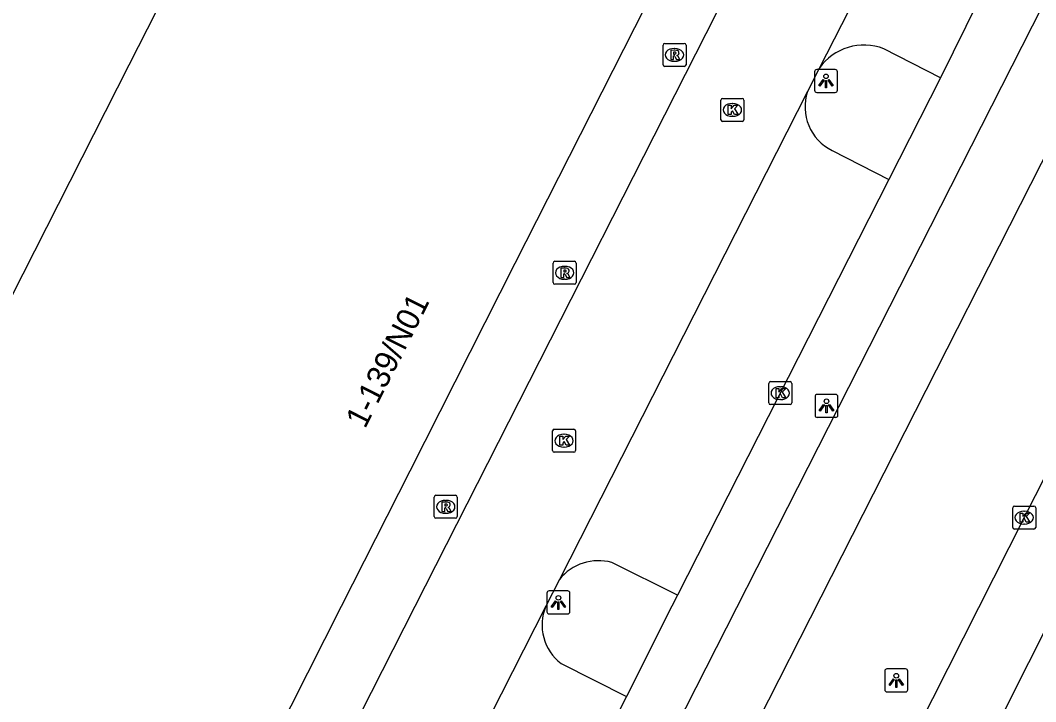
# Model space of a CAD drawing. Extents: x 161243 to 161752, y 384138 to 384885.
# Drawn here: x 161555.3 to 161599.48, y 384495.85 to 384525.48 of the extents above; entities that cross this region are included whole.
import ezdxf

# ---------------------------------------------------------------- set-up
doc = ezdxf.new("R2010")
doc.units = 0
for name, color, linetype in [('IMGEO_Fietspad_gesloten', 7, 'Continuous'), ('IMGEO_Kolk', 7, 'Continuous'), ('IMGEO_Lichtpunt', 7, 'Continuous'), ('IMGEO_Pand', 7, 'Continuous'), ('IMGEO_Pand_nummerreeks', 7, 'Continuous'), ('IMGEO_Parkeervlak_open', 7, 'Continuous'), ('IMGEO_Rijbaan_lokaal_gesloten', 7, 'Continuous'), ('IMGEO_Rijbaan_lokaal_open', 7, 'Continuous'), ('IMGEO_Rioolput', 7, 'Continuous'), ('IMGEO_Voetpad_open', 7, 'Continuous')]:
    doc.layers.add(name, color=color, linetype=linetype)

msp = doc.modelspace()

# ---------------------------------------------------------------- linework, layer by layer
at = {"layer": 'IMGEO_Fietspad_gesloten'}
for points in [[(161518.014, 384365.014), (161522.72, 384374.49), (161548.308, 384424.931), (161625.518, 384576.727)], [(161520.707, 384363.649), (161526.535, 384375.146), (161550.415, 384422.299), (161627.114, 384573.143), (161627.772, 384574.506), (161627.927, 384574.874), (161628.195, 384575.423)]]:
    msp.add_lwpolyline(points, dxfattribs=at)
at = {"layer": 'IMGEO_Kolk'}
for p, q in [((161585.783, 384521.158), (161585.783, 384522.01)), ((161585.858, 384522.084), (161586.71, 384522.084)), ((161586.271, 384521.864), (161586.296, 384521.864)), ((161586.784, 384522.01), (161586.784, 384521.158)), ((161586.71, 384521.084), (161585.858, 384521.084)), ((161586.294, 384521.304), (161586.269, 384521.304)), ((161587.862, 384508.842), (161587.862, 384509.694)), ((161587.937, 384509.768), (161588.789, 384509.768)), ((161588.35, 384509.548), (161588.375, 384509.548)), ((161588.863, 384509.694), (161588.863, 384508.842)), ((161588.789, 384508.768), (161587.937, 384508.768)), ((161588.373, 384508.988), (161588.348, 384508.988)), ((161578.531, 384507.699), (161579.383, 384507.699)), ((161578.456, 384506.773), (161578.456, 384507.625)), ((161578.944, 384507.479), (161578.969, 384507.479)), ((161579.457, 384507.625), (161579.457, 384506.773)), ((161578.967, 384506.919), (161578.942, 384506.919)), ((161579.383, 384506.699), (161578.531, 384506.699)), ((161598.476, 384503.43), (161598.476, 384504.282)), ((161598.551, 384504.356), (161599.403, 384504.356)), ((161599.477, 384504.282), (161599.477, 384503.43)), ((161598.964, 384504.136), (161598.989, 384504.136)), ((161599.403, 384503.356), (161598.551, 384503.356)), ((161598.987, 384503.576), (161598.962, 384503.576))]:
    msp.add_line(p, q, dxfattribs=at)
for points in [[(161585.783, 384521.158), (161585.783, 384522.01)], [(161585.858, 384522.084), (161586.71, 384522.084)], [(161586.784, 384522.01), (161586.784, 384521.158)], [(161586.104, 384521.784), (161586.227, 384521.784), (161586.227, 384521.633), (161586.357, 384521.784), (161586.521, 384521.784), (161586.375, 384521.633), (161586.528, 384521.384), (161586.376, 384521.384), (161586.291, 384521.548), (161586.227, 384521.481), (161586.227, 384521.384), (161586.104, 384521.384), (161586.104, 384521.784)], [(161586.71, 384521.084), (161585.858, 384521.084)], [(161587.862, 384508.842), (161587.862, 384509.694)], [(161587.937, 384509.768), (161588.789, 384509.768)], [(161588.183, 384509.468), (161588.306, 384509.468), (161588.306, 384509.317), (161588.436, 384509.468), (161588.6, 384509.468), (161588.454, 384509.317), (161588.607, 384509.068), (161588.455, 384509.068), (161588.37, 384509.232), (161588.306, 384509.165), (161588.306, 384509.068), (161588.183, 384509.068), (161588.183, 384509.468)], [(161588.863, 384509.694), (161588.863, 384508.842)], [(161588.789, 384508.768), (161587.937, 384508.768)], [(161578.531, 384507.699), (161579.383, 384507.699)], [(161578.456, 384506.773), (161578.456, 384507.625)], [(161578.777, 384507.399), (161578.9, 384507.399), (161578.9, 384507.248), (161579.03, 384507.399), (161579.194, 384507.399), (161579.048, 384507.248), (161579.201, 384506.999), (161579.049, 384506.999), (161578.964, 384507.163), (161578.9, 384507.096), (161578.9, 384506.999), (161578.777, 384506.999), (161578.777, 384507.399)], [(161579.457, 384507.625), (161579.457, 384506.773)], [(161579.383, 384506.699), (161578.531, 384506.699)], [(161598.476, 384503.43), (161598.476, 384504.282)], [(161598.551, 384504.356), (161599.403, 384504.356)], [(161599.477, 384504.282), (161599.477, 384503.43)], [(161598.797, 384504.056), (161598.92, 384504.056), (161598.92, 384503.905), (161599.05, 384504.056), (161599.214, 384504.056), (161599.068, 384503.905), (161599.221, 384503.656), (161599.069, 384503.656), (161598.984, 384503.82), (161598.92, 384503.753), (161598.92, 384503.656), (161598.797, 384503.656), (161598.797, 384504.056)], [(161599.403, 384503.356), (161598.551, 384503.356)]]:
    msp.add_lwpolyline(points, dxfattribs=at)
for centre, start, end in [((161585.86, 384522.008), 91.552, 178.448), ((161585.86, 384522.008), 91.552, 178.448), ((161586.708, 384522.008), 1.552, 88.448), ((161586.708, 384522.008), 1.552, 88.448), ((161585.86, 384521.16), 181.552, 268.448), ((161585.86, 384521.16), 181.552, 268.448), ((161586.708, 384521.16), 271.552, 358.448), ((161586.708, 384521.16), 271.552, 358.448), ((161587.939, 384509.692), 91.552, 178.448), ((161587.939, 384509.692), 91.552, 178.448), ((161588.787, 384509.692), 1.552, 88.448), ((161588.787, 384509.692), 1.552, 88.448), ((161587.939, 384508.844), 181.552, 268.448), ((161587.939, 384508.844), 181.552, 268.448), ((161588.787, 384508.844), 271.552, 358.448), ((161588.787, 384508.844), 271.552, 358.448), ((161578.533, 384507.623), 91.552, 178.448), ((161578.533, 384507.623), 91.552, 178.448), ((161579.381, 384507.623), 1.552, 88.448), ((161579.381, 384507.623), 1.552, 88.448), ((161578.533, 384506.775), 181.552, 268.448), ((161578.533, 384506.775), 181.552, 268.448), ((161579.381, 384506.775), 271.552, 358.448), ((161579.381, 384506.775), 271.552, 358.448), ((161598.553, 384504.28), 91.552, 178.448), ((161598.553, 384504.28), 91.552, 178.448), ((161599.401, 384504.28), 1.552, 88.448), ((161599.401, 384504.28), 1.552, 88.448), ((161598.553, 384503.432), 181.552, 268.448), ((161598.553, 384503.432), 181.552, 268.448), ((161599.401, 384503.432), 271.552, 358.448), ((161599.401, 384503.432), 271.552, 358.448)]:
    msp.add_arc(centre, 0.0765, start, end, dxfattribs=at)
for centre, major_axis, ratio, start_param, end_param in [((161586.27, 384521.584), (-0.387, 0.002), 0.722429, 4.712389, 7.853982), ((161586.295, 384521.584), (-0.39, 0.002), 0.717154, 1.570796, 4.712389), ((161588.349, 384509.268), (-0.387, 0.002), 0.722429, 4.712389, 7.853982), ((161588.374, 384509.268), (-0.39, 0.002), 0.717154, 1.570796, 4.712389), ((161578.943, 384507.199), (-0.387, 0.002), 0.722429, 4.712389, 7.853982), ((161578.968, 384507.199), (-0.39, 0.002), 0.717154, 1.570796, 4.712389), ((161598.963, 384503.856), (-0.387, 0.002), 0.722429, 4.712389, 7.853982), ((161598.988, 384503.856), (-0.39, 0.002), 0.717154, 1.570796, 4.712389)]:
    msp.add_ellipse(centre, major_axis=major_axis, ratio=ratio, start_param=start_param, end_param=end_param, dxfattribs=at)
at = {"layer": 'IMGEO_Lichtpunt'}
for p, q in [((161589.857, 384523.244), (161589.857, 384522.437)), ((161589.857, 384523.244), (161589.857, 384522.437)), ((161590.759, 384523.339), (161589.951, 384523.339)), ((161590.759, 384523.339), (161589.951, 384523.339)), ((161590.853, 384522.437), (161590.853, 384523.244)), ((161590.853, 384522.437), (161590.853, 384523.244)), ((161589.951, 384522.343), (161590.759, 384522.343)), ((161589.951, 384522.343), (161590.759, 384522.343)), ((161589.877, 384509.117), (161589.877, 384508.31)), ((161589.877, 384509.117), (161589.877, 384508.31)), ((161590.779, 384509.212), (161589.971, 384509.212)), ((161590.779, 384509.212), (161589.971, 384509.212)), ((161590.873, 384508.31), (161590.873, 384509.117)), ((161590.873, 384508.31), (161590.873, 384509.117)), ((161589.971, 384508.216), (161590.779, 384508.216)), ((161589.971, 384508.216), (161590.779, 384508.216)), ((161579.115, 384500.666), (161578.307, 384500.666)), ((161579.115, 384500.666), (161578.307, 384500.666)), ((161578.213, 384500.571), (161578.213, 384499.764)), ((161578.213, 384500.571), (161578.213, 384499.764)), ((161579.209, 384499.764), (161579.209, 384500.571)), ((161579.209, 384499.764), (161579.209, 384500.571)), ((161578.307, 384499.67), (161579.115, 384499.67)), ((161578.307, 384499.67), (161579.115, 384499.67)), ((161592.913, 384497.181), (161592.913, 384496.374)), ((161592.913, 384497.181), (161592.913, 384496.374)), ((161593.815, 384497.276), (161593.007, 384497.276)), ((161593.815, 384497.276), (161593.007, 384497.276)), ((161593.909, 384496.374), (161593.909, 384497.181)), ((161593.909, 384496.374), (161593.909, 384497.181)), ((161593.007, 384496.28), (161593.815, 384496.28)), ((161593.007, 384496.28), (161593.815, 384496.28))]:
    msp.add_line(p, q, dxfattribs=at)
for points in [[(161590.231, 384522.908), (161590.27, 384522.88), (161590.082, 384522.618), (161590.044, 384522.645), (161590.231, 384522.908)], [(161590.333, 384522.86), (161590.38, 384522.86), (161590.38, 384522.538), (161590.333, 384522.538), (161590.333, 384522.86)], [(161590.443, 384522.88), (161590.481, 384522.907), (161590.668, 384522.645), (161590.629, 384522.617), (161590.443, 384522.88)], [(161590.251, 384508.781), (161590.29, 384508.753), (161590.102, 384508.491), (161590.064, 384508.518), (161590.251, 384508.781)], [(161590.353, 384508.733), (161590.4, 384508.733), (161590.4, 384508.411), (161590.353, 384508.411), (161590.353, 384508.733)], [(161590.463, 384508.753), (161590.501, 384508.78), (161590.688, 384508.518), (161590.649, 384508.49), (161590.463, 384508.753)], [(161578.587, 384500.235), (161578.626, 384500.207), (161578.438, 384499.945), (161578.4, 384499.972), (161578.587, 384500.235)], [(161578.689, 384500.187), (161578.736, 384500.187), (161578.736, 384499.865), (161578.689, 384499.865), (161578.689, 384500.187)], [(161578.799, 384500.207), (161578.837, 384500.234), (161579.024, 384499.972), (161578.985, 384499.944), (161578.799, 384500.207)], [(161593.287, 384496.845), (161593.326, 384496.817), (161593.138, 384496.555), (161593.1, 384496.582), (161593.287, 384496.845)], [(161593.389, 384496.797), (161593.436, 384496.797), (161593.436, 384496.475), (161593.389, 384496.475), (161593.389, 384496.797)], [(161593.499, 384496.817), (161593.537, 384496.844), (161593.724, 384496.582), (161593.685, 384496.554), (161593.499, 384496.817)]]:
    msp.add_lwpolyline(points, dxfattribs=at)
for centre in [(161590.356, 384523.042), (161590.376, 384508.915), (161578.712, 384500.369), (161593.412, 384496.979)]:
    msp.add_circle(centre, 0.0994, dxfattribs=at)
for centre, start, end in [((161589.951, 384523.244), 90, 180), ((161589.951, 384523.244), 90, 180), ((161590.759, 384523.244), 0, 90), ((161590.759, 384523.244), 0, 90), ((161589.951, 384522.437), 180, 270), ((161589.951, 384522.437), 180, 270), ((161590.759, 384522.437), 270, 0), ((161590.759, 384522.437), 270, 360), ((161589.971, 384509.117), 90, 180), ((161589.971, 384509.117), 90, 180), ((161590.779, 384509.117), 0, 90), ((161590.779, 384509.117), 0, 90), ((161589.971, 384508.31), 180, 270), ((161589.971, 384508.31), 180, 270), ((161590.779, 384508.31), 270, 0), ((161590.779, 384508.31), 270, 360), ((161578.307, 384500.571), 90, 180), ((161578.307, 384500.571), 90, 180), ((161579.115, 384500.571), 0, 90), ((161579.115, 384500.571), 0, 90), ((161578.307, 384499.764), 180, 270), ((161578.307, 384499.764), 180, 270), ((161579.115, 384499.764), 270, 0), ((161579.115, 384499.764), 270, 360), ((161593.007, 384497.181), 90, 180), ((161593.007, 384497.181), 90, 180), ((161593.815, 384497.181), 0, 90), ((161593.815, 384497.181), 0, 90), ((161593.007, 384496.374), 180, 270), ((161593.007, 384496.374), 180, 270), ((161593.815, 384496.374), 270, 0), ((161593.815, 384496.374), 270, 360)]:
    msp.add_arc(centre, 0.0946, start, end, dxfattribs=at)
at = {"layer": 'IMGEO_Pand'}
for points in [[(161533.54, 384452.19), (161525.753, 384456.145), (161528.137, 384460.824), (161533.323, 384471), (161537.947, 384480.074), (161543.125, 384490.234), (161545.574, 384495.041), (161546.917, 384494.362), (161549.173, 384498.829), (161547.837, 384499.52), (161548.081, 384500), (161550.264, 384504.297), (161555.424, 384514.452), (161560.039, 384523.536), (161565.227, 384533.748), (161567.615, 384538.447), (161568.979, 384537.766), (161570.138, 384540.132)], [(161535.884, 384451), (161542.645, 384447.566), (161545.025, 384452.253), (161550.195, 384462.432), (161554.798, 384471.495), (161559.976, 384481.689), (161562.212, 384486.092), (161564.22, 384485.074), (161565.568, 384487.732), (161562.083, 384489.499), (161560.841, 384490.129), (161561.999, 384492.413), (161563.241, 384491.783), (161564.728, 384491.029), (161564.842, 384491.252), (161567.082, 384495.672), (161569.275, 384500), (161572.257, 384505.884), (161576.837, 384514.921), (161582.032, 384525.172), (161584.435, 384529.913), (161583.106, 384530.578), (161585.626, 384535.56)]]:
    msp.add_lwpolyline(points, dxfattribs=at)
at = {"layer": 'IMGEO_Parkeervlak_open'}
for points in [[(161595.33, 384522.974), (161592.868, 384524.245)], [(161590.622, 384519.822), (161593.085, 384518.552)], [(161583.893, 384500.478), (161581.038, 384501.902)], [(161578.826, 384497.506), (161581.681, 384496.083)]]:
    msp.add_lwpolyline(points, dxfattribs=at)
for centre, radius, start, end in [((161592.01, 384522.032), 2.373, 68.8086, 145.1325), ((161591.535, 384521.708), 2.095, 161.2291, 244.1758), ((161580.452, 384499.816), 2.167, 74.3044, 141.4926), ((161580.118, 384499.185), 2.118, 157.362, 232.4122)]:
    msp.add_arc(centre, radius, start, end, dxfattribs=at)
at = {"layer": 'IMGEO_Rijbaan_lokaal_gesloten'}
for points in [[(161626.74, 384552.582), (161582.611, 384464.512)], [(161620.024, 384545.485), (161618.825, 384542.984), (161609.59, 384524.758), (161598.977, 384503.856), (161593, 384492.048)]]:
    msp.add_lwpolyline(points, dxfattribs=at)
at = {"layer": 'IMGEO_Rijbaan_lokaal_open'}
for points in [[(161562.971, 384481.279), (161572.473, 384500), (161588.763, 384532.053), (161588.813, 384532.151)], [(161594.18, 384531.478), (161593.299, 384529.749), (161590.063, 384523.389)], [(161590.063, 384523.389), (161589.551, 384522.382)], [(161589.551, 384522.382), (161578.756, 384501.165)], [(161578.756, 384501.165), (161578.163, 384500)], [(161578.163, 384500), (161567.484, 384478.988)]]:
    msp.add_lwpolyline(points, dxfattribs=at)
at = {"layer": 'IMGEO_Rioolput'}
for p, q in [((161583.338, 384524.475), (161584.19, 384524.475)), ((161583.263, 384523.549), (161583.263, 384524.401)), ((161583.751, 384524.255), (161583.776, 384524.255)), ((161584.264, 384524.401), (161584.264, 384523.549)), ((161583.774, 384523.695), (161583.749, 384523.695)), ((161584.19, 384523.475), (161583.338, 384523.475)), ((161578.482, 384514.074), (161578.482, 384514.926)), ((161578.557, 384515), (161579.409, 384515)), ((161578.97, 384514.78), (161578.995, 384514.78)), ((161579.483, 384514.926), (161579.483, 384514.074)), ((161579.409, 384514), (161578.557, 384514)), ((161578.993, 384514.22), (161578.968, 384514.22)), ((161573.31, 384503.899), (161573.31, 384504.751)), ((161573.385, 384504.825), (161574.237, 384504.825)), ((161573.798, 384504.605), (161573.823, 384504.605)), ((161574.311, 384504.751), (161574.311, 384503.899)), ((161574.237, 384503.825), (161573.385, 384503.825)), ((161573.821, 384504.045), (161573.796, 384504.045))]:
    msp.add_line(p, q, dxfattribs=at)
for points in [[(161583.338, 384524.475), (161584.19, 384524.475)], [(161583.263, 384523.549), (161583.263, 384524.401)], [(161583.852, 384524.173), (161583.6, 384524.175), (161583.6, 384523.775)], [(161583.778, 384524.094), (161583.724, 384524.094), (161583.724, 384524.013)], [(161584.264, 384524.401), (161584.264, 384523.549)], [(161583.6, 384523.775), (161583.724, 384523.775), (161583.724, 384523.937), (161583.735, 384523.937)], [(161583.724, 384524.013), (161583.776, 384524.013)], [(161583.782, 384523.908), (161583.853, 384523.775), (161583.993, 384523.775), (161583.928, 384523.901)], [(161584.19, 384523.475), (161583.338, 384523.475)], [(161578.482, 384514.074), (161578.482, 384514.926)], [(161578.557, 384515), (161579.409, 384515)], [(161579.483, 384514.926), (161579.483, 384514.074)], [(161579.071, 384514.698), (161578.819, 384514.7), (161578.819, 384514.3)], [(161578.819, 384514.3), (161578.943, 384514.3), (161578.943, 384514.462), (161578.954, 384514.462)], [(161578.997, 384514.619), (161578.943, 384514.619), (161578.943, 384514.538)], [(161578.943, 384514.538), (161578.995, 384514.538)], [(161579.001, 384514.433), (161579.072, 384514.3), (161579.212, 384514.3), (161579.147, 384514.426)], [(161579.409, 384514), (161578.557, 384514)], [(161573.31, 384503.899), (161573.31, 384504.751)], [(161573.385, 384504.825), (161574.237, 384504.825)], [(161574.311, 384504.751), (161574.311, 384503.899)], [(161573.899, 384504.523), (161573.647, 384504.525), (161573.647, 384504.125)], [(161573.647, 384504.125), (161573.771, 384504.125), (161573.771, 384504.287), (161573.782, 384504.287)], [(161573.825, 384504.444), (161573.771, 384504.444), (161573.771, 384504.363)], [(161573.771, 384504.363), (161573.823, 384504.363)], [(161573.829, 384504.258), (161573.9, 384504.125), (161574.04, 384504.125), (161573.975, 384504.251)], [(161574.237, 384503.825), (161573.385, 384503.825)]]:
    msp.add_lwpolyline(points, dxfattribs=at)
for centre, radius, start, end in [((161583.34, 384524.399), 0.0765, 91.552, 178.448), ((161583.34, 384524.399), 0.0765, 91.552, 178.448), ((161584.188, 384524.399), 0.0765, 1.552, 88.448), ((161584.188, 384524.399), 0.0765, 1.552, 88.448), ((161583.784, 384523.998), 0.0964, 77.0061, 93.1865), ((161583.798, 384524.055), 0.0378, 276.6634, 79.6772), ((161583.851, 384524.063), 0.109, 350.3612, 89.416), ((161583.849, 384524.063), 0.112, 277.5842, 350.9817), ((161583.734, 384523.884), 0.0533, 26.0293, 88.6989), ((161583.76, 384524.202), 0.19, 274.7715, 282.9687), ((161583.833, 384523.848), 0.108, 29.5134, 73.7905), ((161583.34, 384523.551), 0.0765, 181.552, 268.448), ((161583.34, 384523.551), 0.0765, 181.552, 268.448), ((161584.188, 384523.551), 0.0765, 271.552, 358.448), ((161584.188, 384523.551), 0.0765, 271.552, 358.448), ((161578.559, 384514.924), 0.0765, 91.552, 178.448), ((161578.559, 384514.924), 0.0765, 91.552, 178.448), ((161579.407, 384514.924), 0.0765, 1.552, 88.448), ((161579.407, 384514.924), 0.0765, 1.552, 88.448), ((161578.953, 384514.409), 0.0533, 26.0293, 88.6989), ((161578.979, 384514.727), 0.19, 274.7715, 282.9687), ((161579.003, 384514.523), 0.0964, 77.0061, 93.1865), ((161579.017, 384514.58), 0.0378, 276.6634, 79.6772), ((161579.07, 384514.588), 0.109, 350.3612, 89.416), ((161579.068, 384514.588), 0.112, 277.5842, 350.9817), ((161579.052, 384514.373), 0.108, 29.5134, 73.7905), ((161578.559, 384514.076), 0.0765, 181.552, 268.448), ((161578.559, 384514.076), 0.0765, 181.552, 268.448), ((161579.407, 384514.076), 0.0765, 271.552, 358.448), ((161579.407, 384514.076), 0.0765, 271.552, 358.448), ((161573.387, 384504.749), 0.0765, 91.552, 178.448), ((161573.387, 384504.749), 0.0765, 91.552, 178.448), ((161574.235, 384504.749), 0.0765, 1.552, 88.448), ((161574.235, 384504.749), 0.0765, 1.552, 88.448), ((161573.781, 384504.234), 0.0533, 26.0293, 88.6989), ((161573.807, 384504.552), 0.19, 274.7715, 282.9687), ((161573.831, 384504.348), 0.0964, 77.0061, 93.1865), ((161573.845, 384504.405), 0.0378, 276.6634, 79.6772), ((161573.898, 384504.413), 0.109, 350.3612, 89.416), ((161573.896, 384504.413), 0.112, 277.5842, 350.9817), ((161573.88, 384504.198), 0.108, 29.5134, 73.7905), ((161573.387, 384503.901), 0.0765, 181.552, 268.448), ((161573.387, 384503.901), 0.0765, 181.552, 268.448), ((161574.235, 384503.901), 0.0765, 271.552, 358.448), ((161574.235, 384503.901), 0.0765, 271.552, 358.448)]:
    msp.add_arc(centre, radius, start, end, dxfattribs=at)
for centre, major_axis, ratio, start_param, end_param in [((161583.75, 384523.975), (-0.387, 0.002), 0.722429, 4.712389, 7.853982), ((161583.775, 384523.975), (-0.39, 0.002), 0.717154, 1.570796, 4.712389), ((161578.969, 384514.5), (-0.387, 0.002), 0.722429, 4.712389, 7.853982), ((161578.994, 384514.5), (-0.39, 0.002), 0.717154, 1.570796, 4.712389), ((161573.797, 384504.325), (-0.387, 0.002), 0.722429, 4.712389, 7.853982), ((161573.822, 384504.325), (-0.39, 0.002), 0.717154, 1.570796, 4.712389)]:
    msp.add_ellipse(centre, major_axis=major_axis, ratio=ratio, start_param=start_param, end_param=end_param, dxfattribs=at)
at = {"layer": 'IMGEO_Voetpad_open'}
for points in [[(161598.639, 384529.691), (161595.33, 384522.974)], [(161595.33, 384522.974), (161593.085, 384518.552)], [(161593.085, 384518.552), (161583.893, 384500.478)], [(161583.893, 384500.478), (161583.652, 384500), (161581.681, 384496.083)], [(161581.681, 384496.083), (161572.488, 384478.024)]]:
    msp.add_lwpolyline(points, dxfattribs=at)

# ---------------------------------------------------------------- texts
at = {"layer": 'IMGEO_Pand_nummerreeks'}
msp.add_text('1-139/N01', height=1, rotation=63.1113, dxfattribs=at).set_placement((161570.299, 384507.685))

doc.saveas('drawing.dxf')
